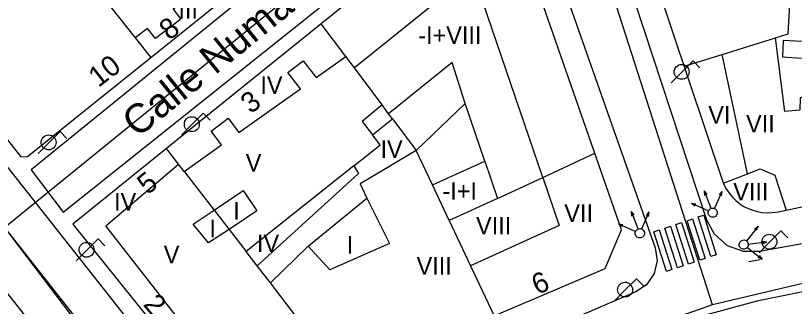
# Model space of a CAD drawing. Extents: x 282771 to 285132, y 4823109 to 4825496.
# Drawn here: x 284662 to 284728.5, y 4824470.5 to 4824495.4 of the extents above; entities that cross this region are included whole.
import ezdxf

# ---------------------------------------------------------------- set-up
doc = ezdxf.new("R2010")
doc.units = 0
for name, color, linetype in [('ACERA-BORDILLO', 7, 'Continuous'), ('ACERA-INTERIOR', 7, 'Continuous'), ('CALLE-EJE', 7, 'Continuous'), ('CALLE-TEXTO', 7, 'Continuous'), ('EDIFICIO', 7, 'Continuous'), ('FAROLA', 7, 'Continuous'), ('INTERIOR-EDIFICIO', 7, 'Continuous'), ('MEDIANERA', 7, 'Continuous'), ('NUM-LOCAL', 7, 'Continuous'), ('NUM-PORTAL', 7, 'Continuous'), ('PASO-PEATONES', 7, 'Continuous'), ('SEMAFORO', 7, 'Continuous'), ('SENAL-VIARIA', 7, 'Continuous'), ('TXT-ALTURA-EDIFICIO', 7, 'Continuous')]:
    doc.layers.add(name, color=color, linetype=linetype)

msp = doc.modelspace()

# ---------------------------------------------------------------- linework, layer by layer
at = {"layer": 'ACERA-BORDILLO'}
for points in [[(284675.858, 4824545.051), (284676.048, 4824544.807), (284695.144, 4824522.08), (284697.008, 4824518.411), (284698.107, 4824516.847), (284704.118, 4824511.528), (284710.808, 4824505.639), (284711.566, 4824504.656), (284711.924, 4824504.122), (284712.548, 4824502.984), (284712.77, 4824502.548), (284712.945, 4824502.258), (284713.1, 4824501.956), (284713.233, 4824501.647), (284713.345, 4824501.331), (284721.042, 4824477.906), (284721.691, 4824476.691), (284722.793, 4824475.719), (284724.173, 4824475.211), (284725.55, 4824475.218), (284744.59, 4824478.639)], [(284678.312, 4824460.793), (284637.916, 4824512.081)], [(284707.262, 4824500.93), (284707.849, 4824499.989), (284708.31, 4824499.242), (284708.541, 4824498.656), (284708.843, 4824497.75), (284716.642, 4824475.494), (284716.809, 4824474.427), (284716.557, 4824473.295), (284715.893, 4824472.343), (284714.994, 4824471.745), (284685.37, 4824459.021)], [(284609.48, 4824468.107), (284641.032, 4824492.418), (284641.252, 4824492.573), (284641.493, 4824492.711), (284641.754, 4824492.829), (284642.031, 4824492.924), (284642.322, 4824492.993), (284642.624, 4824493.032), (284642.931, 4824493.041), (284643.239, 4824493.018), (284643.543, 4824492.964), (284643.838, 4824492.879), (284644.12, 4824492.765), (284644.386, 4824492.626), (284644.631, 4824492.465), (284644.854, 4824492.286), (284645.053, 4824492.092), (284645.228, 4824491.888), (284669.458, 4824461.164)]]:
    msp.add_lwpolyline(points, dxfattribs=at)
at = {"layer": 'ACERA-INTERIOR'}
msp.add_line((284724.637, 4824474.344), (284725.629, 4824474.511), dxfattribs=at)
msp.add_lwpolyline([(284666.029, 4824478.559), (284700.264, 4824505.947), (284697.152, 4824509.722), (284663.271, 4824482.189), (284666.029, 4824478.559)], dxfattribs=at)
at = {"layer": 'CALLE-EJE'}
for points in [[(284701.853, 4824510.48), (284661.023, 4824477.241)], [(284721.533, 4824470.63), (284712.583, 4824498.54)], [(284677.701, 4824455.248), (284661.023, 4824477.241)], [(284745.413, 4824476.29), (284721.533, 4824470.63)], [(284721.533, 4824470.63), (284677.701, 4824455.248)]]:
    msp.add_lwpolyline(points, dxfattribs=at)
at = {"layer": 'EDIFICIO'}
for points in [[(284729.533, 4824526.811), (284718.273, 4824502.18), (284716.613, 4824498.55), (284722.363, 4824481.34), (284722.493, 4824480.99), (284722.713, 4824480.56), (284722.983, 4824480.16), (284723.243, 4824479.84), (284723.533, 4824479.56), (284723.873, 4824479.28), (284724.233, 4824479.05), (284724.603, 4824478.87), (284724.983, 4824478.72), (284725.383, 4824478.61), (284725.743, 4824478.54), (284726.233, 4824478.51), (284726.643, 4824478.52), (284727.143, 4824478.59), (284730.113, 4824479.21)], [(284651.373, 4824497.37), (284662.393, 4824483.31), (284662.963, 4824483.33), (284668.193, 4824487.53), (284673.513, 4824491.81), (284678.133, 4824495.52), (284682.753, 4824499.24), (284689.763, 4824504.87), (284694.663, 4824508.81), (284694.913, 4824509.06), (284695.163, 4824509.41), (284695.343, 4824509.76), (284695.443, 4824510.08), (284695.523, 4824510.59), (284695.473, 4824511.22), (284695.283, 4824511.77), (284695.113, 4824512.09), (284694.933, 4824512.32), (284685.933, 4824522.86), (284685.503, 4824523.18)], [(284702.873, 4824469.69), (284712.353, 4824473.73), (284713.763, 4824477.05), (284706.213, 4824498.77), (284703.013, 4824502.63), (284702.743, 4824502.92), (284702.483, 4824503.13), (284702.253, 4824503.3), (284701.953, 4824503.47), (284701.623, 4824503.61), (284701.353, 4824503.69), (284700.943, 4824503.78), (284700.553, 4824503.81), (284700.163, 4824503.79), (284699.723, 4824503.71), (284699.383, 4824503.61), (284699.043, 4824503.46), (284698.693, 4824503.25), (284698.463, 4824503.08), (284688.093, 4824494.69), (284674.863, 4824484)], [(284674.863, 4824484), (284666.853, 4824477.53), (284678.493, 4824462.99)]]:
    msp.add_lwpolyline(points, dxfattribs=at)
at = {"layer": 'FAROLA'}
for p, q in [((284719.882, 4824491.505), (284718.942, 4824490.575)), ((284720.472, 4824490.915), (284719.882, 4824491.505)), ((284718.942, 4824490.575), (284718.012, 4824489.635)), ((284678.001, 4824487.025), (284677.061, 4824486.095)), ((284678.591, 4824486.435), (284678.001, 4824487.025)), ((284677.061, 4824486.095), (284676.131, 4824485.155)), ((284665.755, 4824485.462), (284664.815, 4824484.532)), ((284666.345, 4824484.872), (284665.755, 4824485.462)), ((284664.815, 4824484.532), (284663.885, 4824483.592)), ((284727.388, 4824476.957), (284726.448, 4824476.027)), ((284727.978, 4824476.367), (284727.388, 4824476.957)), ((284669.006, 4824476.268), (284668.066, 4824475.338)), ((284669.596, 4824475.678), (284669.006, 4824476.268)), ((284726.448, 4824476.027), (284725.518, 4824475.087)), ((284668.066, 4824475.338), (284667.136, 4824474.398)), ((284715.051, 4824472.856), (284714.111, 4824471.926)), ((284715.641, 4824472.266), (284715.051, 4824472.856)), ((284714.111, 4824471.926), (284713.181, 4824470.986))]:
    msp.add_line(p, q, dxfattribs=at)
for centre in [(284718.902, 4824490.575), (284677.021, 4824486.095), (284664.775, 4824484.532), (284726.408, 4824476.027), (284668.026, 4824475.338)]:
    msp.add_circle(centre, 0.638, dxfattribs=at)
msp.add_ellipse((284714.071, 4824471.926), major_axis=(0.346, 0.536), ratio=0.999977, dxfattribs=at)
at = {"layer": 'INTERIOR-EDIFICIO'}
for points in [[(284728.263, 4824498.43), (284725.273, 4824497.42), (284725.734, 4824499.602), (284726.923, 4824499.19), (284729.413, 4824498.621), (284729.271, 4824494.678), (284731.383, 4824495.23), (284732.133, 4824489.41), (284729.042, 4824488.351), (284729.003, 4824487.28), (284727.713, 4824487.19), (284726.933, 4824493.49), (284728.023, 4824493.83), (284728.263, 4824498.43)], [(284696.213, 4824483.83), (284700.403, 4824487.87), (284699.273, 4824491.38), (284693.852, 4824486.987), (284693.292, 4824487.737), (284691.573, 4824486.33), (284692.463, 4824485.18), (284694.169, 4824486.564), (284696.213, 4824483.83)], [(284699.027, 4824477.856), (284697.591, 4824480.904), (284702.073, 4824482.92), (284703.163, 4824479.74), (284699.027, 4824477.856)], [(284678.443, 4824475.92), (284677.143, 4824477.54), (284678.929, 4824478.744), (284681.403, 4824480.42), (284682.583, 4824478.66), (284680.211, 4824477.085), (284678.443, 4824475.92)], [(284686.963, 4824475.66), (284691.993, 4824479.75), (284693.913, 4824475.89), (284688.823, 4824473.62), (284686.963, 4824475.66)]]:
    msp.add_lwpolyline(points, dxfattribs=at)
at = {"layer": 'MEDIANERA'}
for p, q in [((284668.458, 4824498.203), (284672.185, 4824493.489)), ((284690.19, 4824491.885), (284688.093, 4824494.69)), ((284672.185, 4824493.489), (284673.513, 4824491.81)), ((284722.363, 4824492.05), (284726.933, 4824493.49)), ((284719.123, 4824491.05), (284722.363, 4824492.05)), ((284724.523, 4824481.84), (284722.363, 4824492.05)), ((284690.922, 4824490.907), (284690.19, 4824491.885)), ((284693.292, 4824487.737), (284690.922, 4824490.907)), ((284702.073, 4824482.92), (284700.403, 4824487.87)), ((284694.169, 4824486.564), (284693.852, 4824486.987)), ((284675.888, 4824482.674), (284674.863, 4824484)), ((284707.023, 4824481.53), (284711.483, 4824483.6)), ((284676.368, 4824482.054), (284675.888, 4824482.674)), ((284690.863, 4824482.52), (284681.676, 4824475.192)), ((284703.163, 4824479.74), (284707.023, 4824481.53)), ((284722.476, 4824481.035), (284724.523, 4824481.84)), ((284699.027, 4824477.856), (284700.858, 4824473.967)), ((284683.743, 4824472.52), (284686.963, 4824475.66)), ((284682.622, 4824473.968), (284681.676, 4824475.192)), ((284683.743, 4824472.52), (284682.622, 4824473.968)), ((284700.858, 4824473.967), (284702.873, 4824469.69)), ((284688.808, 4824465.848), (284683.743, 4824472.52))]:
    msp.add_line(p, q, dxfattribs=at)
for points in [[(284707.023, 4824481.53), (284701.913, 4824496.57), (284700.213, 4824498.43), (284690.922, 4824490.907)], [(284676.924, 4824497.108), (284675.423, 4824495.95), (284676.093, 4824495.09), (284673.903, 4824493.42), (284673.243, 4824494.28), (284672.185, 4824493.489)], [(284729.216, 4824493.169), (284727.583, 4824493.25), (284727.513, 4824491.85), (284729.165, 4824491.759)], [(284676.368, 4824482.054), (284679.573, 4824484.32), (284678.663, 4824485.5), (284680.123, 4824486.61), (284681.053, 4824485.39), (284686.313, 4824489.13), (284685.243, 4824490.52), (284686.553, 4824491.52), (284687.663, 4824490.08), (284690.19, 4824491.885)], [(284690.863, 4824482.52), (284692.633, 4824483.93), (284693.133, 4824484.33), (284692.463, 4824485.18)], [(284697.591, 4824480.904), (284696.213, 4824483.83), (284693.863, 4824482.44), (284691.403, 4824480.98), (284691.993, 4824479.75)], [(284679.203, 4824462.75), (284680.073, 4824464.02), (284669.663, 4824477.4), (284675.888, 4824482.674)], [(284676.368, 4824482.054), (284678.929, 4824478.744), (284680.211, 4824477.085), (284681.676, 4824475.192)], [(284690.863, 4824482.52), (284691.273, 4824481.88), (284682.622, 4824473.968)], [(284724.523, 4824481.84), (284725.613, 4824482.28), (284726.883, 4824481.74), (284727.832, 4824478.734)], [(284707.023, 4824481.53), (284708.433, 4824477.42), (284700.858, 4824473.967)]]:
    msp.add_lwpolyline(points, dxfattribs=at)
at = {"layer": 'PASO-PEATONES'}
for points in [[(284720.313, 4824478.15), (284720.787, 4824478.309), (284721.867, 4824474.917), (284721.393, 4824474.758)], [(284717.469, 4824477.193), (284717.943, 4824477.352), (284719.023, 4824473.96), (284718.549, 4824473.801)], [(284718.417, 4824477.512), (284718.891, 4824477.671), (284719.971, 4824474.279), (284719.497, 4824474.12)], [(284719.365, 4824477.831), (284719.839, 4824477.99), (284720.919, 4824474.598), (284720.445, 4824474.439)], [(284716.522, 4824476.874), (284716.995, 4824477.033), (284718.075, 4824473.641), (284717.601, 4824473.482)]]:
    msp.add_lwpolyline(points, close=True, dxfattribs=at)
at = {"layer": 'SEMAFORO'}
for p, q in [((284721.278, 4824479.253), (284720.849, 4824480.376)), ((284720.88, 4824479.979), (284720.849, 4824480.376)), ((284721.091, 4824480.06), (284720.849, 4824480.376)), ((284721.887, 4824479.244), (284722.377, 4824480.34)), ((284722.131, 4824480.034), (284722.377, 4824480.34)), ((284722.313, 4824479.952), (284722.377, 4824480.34)), ((284719.735, 4824479.329), (284720.831, 4824478.84)), ((284719.735, 4824479.329), (284720.123, 4824479.266)), ((284720.041, 4824479.083), (284719.735, 4824479.329)), ((284720.831, 4824478.84), (284721.196, 4824478.677)), ((284721.42, 4824478.884), (284721.278, 4824479.253)), ((284721.724, 4824478.879), (284721.887, 4824479.244)), ((284715.041, 4824477.494), (284714.611, 4824478.617)), ((284714.642, 4824478.22), (284714.611, 4824478.617)), ((284714.853, 4824478.301), (284714.611, 4824478.617)), ((284715.65, 4824477.485), (284716.139, 4824478.581)), ((284715.893, 4824478.274), (284716.139, 4824478.581)), ((284716.076, 4824478.193), (284716.139, 4824478.581)), ((284713.498, 4824477.57), (284714.593, 4824477.081)), ((284713.498, 4824477.57), (284713.885, 4824477.506)), ((284713.804, 4824477.324), (284713.498, 4824477.57)), ((284715.182, 4824477.124), (284715.041, 4824477.494)), ((284715.487, 4824477.12), (284715.65, 4824477.485)), ((284725.446, 4824477.355), (284724.703, 4824476.413)), ((284725.132, 4824477.118), (284725.446, 4824477.355)), ((284725.446, 4824477.355), (284725.289, 4824476.994)), ((284714.593, 4824477.081), (284714.958, 4824476.917)), ((284724.703, 4824476.413), (284724.455, 4824476.099)), ((284724.994, 4824475.877), (284726.187, 4824476.018)), ((284725.795, 4824476.086), (284726.187, 4824476.018)), ((284725.821, 4824475.861), (284726.187, 4824476.018)), ((284724.521, 4824475.537), (284724.835, 4824475.289)), ((284724.6, 4824475.831), (284724.994, 4824475.877)), ((284724.835, 4824475.289), (284725.777, 4824474.546)), ((284725.417, 4824474.702), (284725.777, 4824474.546)), ((284725.541, 4824474.859), (284725.777, 4824474.546))]:
    msp.add_line(p, q, dxfattribs=at)
for centre, major_axis in [((284721.561, 4824478.514), (0.217, 0.336)), ((284715.324, 4824476.754), (0.217, 0.336)), ((284724.207, 4824475.785), (-0.217, -0.336))]:
    msp.add_ellipse(centre, major_axis=major_axis, ratio=0.999977, dxfattribs=at)
at = {"layer": 'SENAL-VIARIA'}
for points in [[(284671.971, 4824463.326), (284654.291, 4824485.799), (284614.406, 4824536.349)], [(284757.298, 4824468.529), (284752.418, 4824470.923), (284748.626, 4824472.416), (284745.854, 4824473.289), (284741.906, 4824473.631), (284738.425, 4824473.226), (284733.203, 4824472.542), (284725.341, 4824470.945), (284720.088, 4824469.514), (284715.456, 4824467.928), (284710.918, 4824466.28), (284706.753, 4824464.632), (284701.314, 4824462.362), (284695.443, 4824459.335)]]:
    msp.add_lwpolyline(points, dxfattribs=at)

# ---------------------------------------------------------------- texts
at = {"layer": 'CALLE-TEXTO'}
msp.add_text('Calle Numa Guilhou', height=2.5, rotation=39.1486, dxfattribs=at).set_placement((284672.372, 4824484.868))
at = {"layer": 'NUM-LOCAL'}
for s, rotation, p in [('10', 37.52043, (284669.038, 4824489.19)), ('5', 38.97119, (284673.239, 4824479.987))]:
    msp.add_text(s, height=1.75, rotation=rotation, dxfattribs=at).set_placement(p)
at = {"layer": 'NUM-PORTAL'}
for s, rotation, p in [('8', 37.52043, (284675.095, 4824493.219)), ('3', 37.52043, (284682.055, 4824486.928)), ('6', 23.76062, (284706.564, 4824471.459)), ('2', 309.96964, (284672.801, 4824470.63))]:
    msp.add_text(s, height=1.75, rotation=rotation, dxfattribs=at).set_placement(p)
at = {"layer": 'TXT-ALTURA-EDIFICIO'}
for s, p in [('III', (284675.871, 4824495.13)), ('-I+VIII', (284696.38, 4824492.96)), ('IV', (284682.884, 4824488.69)), ('VI', (284721.183, 4824486.15)), ('VII', (284724.413, 4824485.39)), ('IV', (284693.154, 4824483.21)), ('V', (284681.634, 4824482.03)), ('-I+I', (284698.449, 4824479.62)), ('VIII', (284723.312, 4824479.57)), ('IV', (284670.374, 4824478.7)), ('I', (284680.562, 4824477.93)), ('VII', (284708.873, 4824477.72)), ('VIII', (284701.322, 4824476.66)), ('I', (284678.522, 4824476.41)), ('IV', (284682.594, 4824475.14)), ('I', (284690.262, 4824475.02)), ('V', (284674.624, 4824474.18)), ('VIII', (284696.242, 4824473.21))]:
    msp.add_text(s, height=1.5, rotation=0.00061, dxfattribs=at).set_placement(p)

doc.saveas('drawing.dxf')
